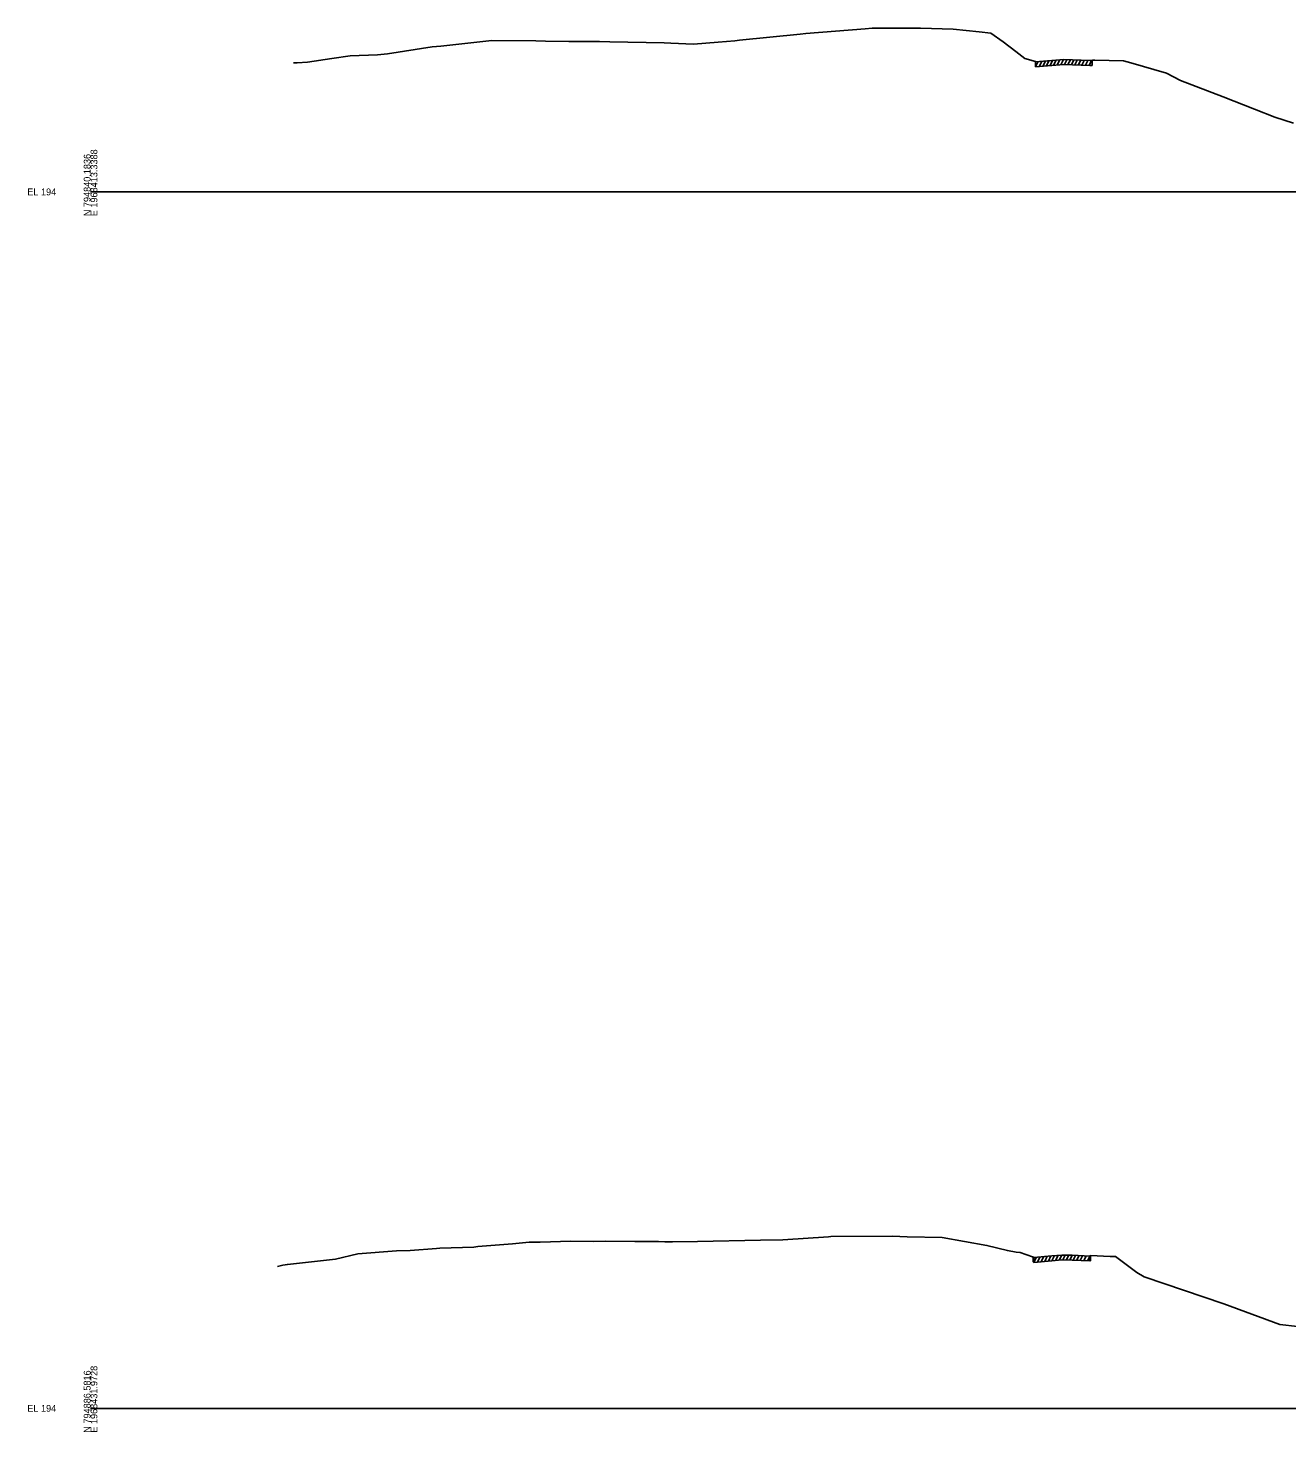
# Model space of a CAD drawing. Extents: x 1017 to 19997, y -1947 to 50737.
# Drawn here: x 15974 to 16492, y 16990 to 17567 of the extents above; entities that cross this region are included whole.
import ezdxf

# ---------------------------------------------------------------- set-up
doc = ezdxf.new("R2010")
doc.units = 0
for name, color, linetype in [('RD_GPK_XS_Cell', 7, 'Continuous'), ('RD_XS_ExGround', 7, 'Continuous'), ('RD_XS_ExPaveRet', 7, 'Continuous')]:
    doc.layers.add(name, color=color, linetype=linetype)

msp = doc.modelspace()

# ---------------------------------------------------------------- linework, layer by layer
at = {"layer": 'RD_GPK_XS_Cell'}
for p, q in [((16000, 17500), (16600, 17500)), ((16000, 17000), (16600, 17000))]:
    msp.add_line(p, q, dxfattribs=at)
at = {"layer": 'RD_XS_ExGround'}
for points in [[(16083.46, 17553.1), (16084.9, 17553.11), (16089.22, 17553.33), (16099.13, 17554.78), (16106.73, 17555.9), (16118.03, 17556.28), (16122.14, 17556.77), (16140.46, 17559.69), (16144.02, 17559.93), (16164.9, 17562.27), (16183.01, 17562.02), (16187.05, 17561.93), (16196.66, 17561.85), (16208.93, 17561.75), (16209.24, 17561.75), (16213.43, 17561.67), (16235.84, 17561.27), (16238.5, 17561.08), (16247.87, 17560.73), (16257.97, 17561.57), (16264.9, 17562.13), (16266.8, 17562.32), (16291.67, 17564.84), (16294.07, 17565.11), (16318.44, 17566.99), (16321.32, 17567.27), (16340.9, 17567.32), (16341.22, 17567.33), (16354.66, 17566.85), (16365.36, 17565.8), (16370.05, 17565.25), (16375.15, 17561.66), (16380.41, 17557.71), (16384.08, 17554.89), (16388.42, 17553.65), (16388.52, 17553.45), (16400.06, 17554.37), (16410.8, 17553.99), (16411.36, 17553.96), (16411.8, 17553.91), (16411.9, 17554.12), (16412.85, 17554.11), (16424.6, 17553.9), (16427.7, 17552.99), (16442.39, 17548.78), (16448.06, 17545.77), (16465.64, 17539.13), (16478.55, 17534.01), (16486.84, 17530.76), (16494.59, 17528.28)], [(16076.85, 17058.29), (16079.05, 17058.79), (16080.91, 17059.18), (16100.69, 17061.36), (16109.89, 17063.51), (16125.82, 17064.77), (16131.42, 17064.94), (16142.16, 17065.74), (16143.6, 17065.82), (16157.63, 17066.31), (16159.15, 17066.54), (16173.44, 17067.65), (16180.28, 17068.24), (16184.87, 17068.25), (16197.5, 17068.76), (16206.88, 17068.63), (16211.73, 17068.77), (16223.82, 17068.57), (16233.5, 17068.56), (16236.06, 17068.46), (16239.2, 17068.49), (16249.53, 17068.63), (16275.48, 17069.16), (16284.59, 17069.23), (16303.43, 17070.55), (16304.31, 17070.59), (16329.71, 17070.73), (16335.71, 17070.56), (16350.13, 17070.16), (16368.52, 17066.99), (16376.91, 17064.86), (16380.54, 17064.25), (16382.12, 17064.06), (16384.47, 17063.21), (16387.66, 17062.14), (16387.76, 17061.94), (16395.21, 17062.68), (16399.32, 17063.02), (16403.5, 17062.9), (16410.97, 17062.56), (16411.07, 17062.76), (16419.12, 17062.46), (16421.31, 17062.36), (16430.13, 17055.83), (16433.18, 17053.99), (16465.86, 17042.89), (16488.96, 17034.51), (16496.14, 17033.58)]]:
    msp.add_lwpolyline(points, dxfattribs=at)
at = {"layer": 'RD_XS_ExPaveRet'}
for p, q in [((16388.52, 17551.45), (16389.56, 17553.53)), ((16388.52, 17551.45), (16388.52, 17553.45)), ((16390, 17551.57), (16391.04, 17553.65)), ((16391.49, 17551.69), (16392.53, 17553.77)), ((16392.97, 17551.8), (16394.01, 17553.89)), ((16394.46, 17551.92), (16395.5, 17554.01)), ((16395.94, 17552.04), (16396.98, 17554.12)), ((16397.43, 17552.16), (16398.47, 17554.24)), ((16398.93, 17552.28), (16399.97, 17554.36)), ((16400.41, 17552.36), (16401.4, 17554.32)), ((16401.83, 17552.31), (16402.81, 17554.27)), ((16403.25, 17552.26), (16404.23, 17554.22)), ((16404.66, 17552.21), (16405.64, 17554.17)), ((16406.08, 17552.15), (16407.06, 17554.12)), ((16407.5, 17552.1), (16408.48, 17554.07)), ((16408.99, 17552.05), (16409.97, 17554.02)), ((16410.49, 17552), (16411.47, 17553.95)), ((16411.8, 17551.91), (16411.8, 17553.91)), ((16393.76, 17060.53), (16394.81, 17062.64)), ((16395.25, 17060.68), (16396.29, 17062.77)), ((16396.75, 17060.81), (16397.79, 17062.89)), ((16398.25, 17060.93), (16399.3, 17063.02)), ((16399.73, 17061.01), (16400.72, 17062.98)), ((16401.15, 17060.97), (16402.14, 17062.94)), ((16402.57, 17060.93), (16403.56, 17062.9)), ((16403.99, 17060.88), (16404.97, 17062.84)), ((16405.4, 17060.82), (16406.38, 17062.77)), ((16406.82, 17060.75), (16407.79, 17062.71)), ((16408.3, 17060.68), (16409.28, 17062.64)), ((16411.07, 17062.76), (16411.07, 17060.76)), ((16387.46, 17060.21), (16387.46, 17062.21)), ((16387.46, 17060.21), (16387.66, 17060.14)), ((16387.66, 17060.14), (16387.76, 17059.94)), ((16387.76, 17059.94), (16388.81, 17062.05)), ((16387.76, 17061.94), (16387.76, 17059.94)), ((16389.26, 17060.09), (16390.31, 17062.19)), ((16390.76, 17060.24), (16391.81, 17062.34)), ((16392.26, 17060.39), (16393.31, 17062.49)), ((16409.79, 17060.61), (16410.77, 17062.57)), ((16410.77, 17060.57), (16410.77, 17062.57)), ((16410.77, 17060.57), (16410.97, 17060.56)), ((16410.97, 17060.56), (16411.07, 17060.76))]:
    msp.add_line(p, q, dxfattribs=at)
for points in [[(16388.52, 17551.45), (16388.52, 17551.45), (16400.06, 17552.37), (16410.8, 17551.99), (16411.36, 17551.96), (16411.8, 17551.91)], [(16387.76, 17059.94), (16395.21, 17060.68), (16399.32, 17061.02), (16403.5, 17060.9), (16410.77, 17060.57)]]:
    msp.add_lwpolyline(points, dxfattribs=at)

# ---------------------------------------------------------------- texts
at = {"layer": 'RD_GPK_XS_Cell'}
for s, p in [('N 794840.1836', (16000, 17490)), ('E 1968413.3388', (16002.8, 17490)), ('E 1968431.9728', (16002.8, 16990)), ('N 794886.5816', (16000, 16990))]:
    msp.add_text(s, height=2.8, rotation=90, dxfattribs=at).set_placement(p)
for p in [(15974, 17498.6), (15974, 16998.6)]:
    msp.add_text('EL 194', height=2.8, dxfattribs=at).set_placement(p)

doc.saveas('drawing.dxf')
